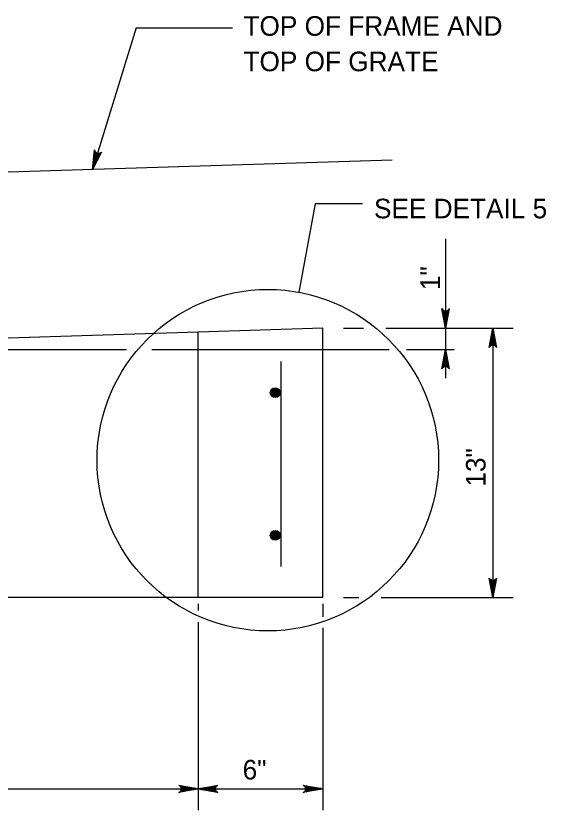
# Model space of a CAD drawing. Extents: x 2087776 to 2104538, y 970919 to 982612.
# Drawn here: x 2103180.4 to 2103446.9, y 981260.9 to 981660.2 of the extents above; entities that cross this region are included whole.
import ezdxf

# ---------------------------------------------------------------- set-up
doc = ezdxf.new("R2010")
doc.units = 0
doc.layers.add('1', color=7, linetype='Continuous')

msp = doc.modelspace()

# ---------------------------------------------------------------- linework, layer by layer
at = {"layer": '1'}
for p, q in [((2103240.9, 981654.22), (2103218.84, 981582.92)), ((2103240.9, 981654.22), (2103289.21, 981654.22)), ((2103369.54, 981587.69), (2102996.07, 981575.86)), ((2103330.76, 981565.6), (2103322.59, 981521.22)), ((2103354.58, 981565.6), (2103330.76, 981565.6)), ((2103396.4, 981548.11), (2103396.4, 981478.03)), ((2103334.6, 981503.21), (2103272.1, 981501.11)), ((2103334.6, 981367.8), (2103334.6, 981503.21)), ((2103345.14, 981503.21), (2103355.09, 981503.21)), ((2103366.33, 981503.21), (2103430.27, 981503.21)), ((2103420.2, 981503.21), (2103420.2, 981367.8)), ((2103272.1, 981501.23), (2102996.07, 981492.49)), ((2103272.1, 981367.8), (2103272.1, 981501.23)), ((2103029.06, 981492.49), (2103236.05, 981492.49)), ((2103248.67, 981492.49), (2103367.94, 981492.49)), ((2103376.77, 981492.49), (2103400.76, 981492.49)), ((2103313.77, 981383.42), (2103313.77, 981486.5)), ((2103334.6, 981367.8), (2102923.14, 981367.8)), ((2103345.14, 981367.8), (2103352.85, 981367.8)), ((2103364.08, 981367.8), (2103430.27, 981367.8)), ((2103272.1, 981364.55), (2103272.1, 981361.3)), ((2103334.6, 981364.55), (2103334.6, 981358.06)), ((2103272.1, 981355.46), (2103272.1, 981260.93)), ((2103334.6, 981352.54), (2103334.6, 981260.93)), ((2102923.14, 981271.57), (2103334.6, 981271.57))]:
    msp.add_line(p, q, dxfattribs=at)
for points in [[(2103218.84, 981582.92), (2103219.98, 981592.81), (2103220.12, 981592.37), (2103220.25, 981591.93), (2103220.51, 981591.65), (2103220.77, 981591.37), (2103221.06, 981591.22), (2103221.36, 981591.07), (2103221.69, 981591.02), (2103222.02, 981590.98), (2103222.39, 981591.07), (2103222.76, 981591.16), (2103223.12, 981591.44), (2103223.48, 981591.72), (2103218.84, 981582.92), (2103223.12, 981591.44), (2103222.76, 981591.16), (2103218.84, 981582.92), (2103222.39, 981591.07), (2103222.02, 981590.98), (2103218.84, 981582.92), (2103221.69, 981591.02), (2103221.36, 981591.07), (2103218.84, 981582.92), (2103221.06, 981591.22), (2103220.77, 981591.37), (2103218.84, 981582.92), (2103220.51, 981591.65), (2103220.25, 981591.93), (2103218.84, 981582.92), (2103220.12, 981592.37)], [(2103396.4, 981503.21), (2103394.57, 981512.99), (2103394.83, 981512.62), (2103395.09, 981512.24), (2103395.42, 981512.05), (2103395.75, 981511.85), (2103396.08, 981511.8), (2103396.4, 981511.74), (2103396.73, 981511.8), (2103397.06, 981511.85), (2103397.39, 981512.05), (2103397.72, 981512.24), (2103397.98, 981512.62), (2103398.24, 981512.99), (2103396.4, 981503.21), (2103397.98, 981512.62), (2103397.72, 981512.24), (2103396.4, 981503.21), (2103397.39, 981512.05), (2103397.06, 981511.85), (2103396.4, 981503.21), (2103396.73, 981511.8), (2103396.4, 981511.74), (2103396.4, 981503.21), (2103396.08, 981511.8), (2103395.75, 981511.85), (2103396.4, 981503.21), (2103395.42, 981512.05), (2103395.09, 981512.24), (2103396.4, 981503.21), (2103394.83, 981512.62)], [(2103420.2, 981503.21), (2103422.03, 981493.42), (2103421.77, 981493.8), (2103421.51, 981494.18), (2103421.18, 981494.37), (2103420.85, 981494.57), (2103420.53, 981494.62), (2103420.2, 981494.68), (2103419.87, 981494.62), (2103419.54, 981494.57), (2103419.21, 981494.37), (2103418.89, 981494.18), (2103418.62, 981493.8), (2103418.36, 981493.42), (2103420.2, 981503.21), (2103418.62, 981493.8), (2103418.89, 981494.18), (2103420.2, 981503.21), (2103419.21, 981494.37), (2103419.54, 981494.57), (2103420.2, 981503.21), (2103419.87, 981494.62), (2103420.2, 981494.68), (2103420.2, 981503.21), (2103420.53, 981494.62), (2103420.85, 981494.57), (2103420.2, 981503.21), (2103421.18, 981494.37), (2103421.51, 981494.18), (2103420.2, 981503.21), (2103421.77, 981493.8)], [(2103396.4, 981492.49), (2103398.24, 981482.7), (2103397.98, 981483.08), (2103397.72, 981483.46), (2103397.39, 981483.65), (2103397.06, 981483.85), (2103396.73, 981483.9), (2103396.4, 981483.96), (2103396.08, 981483.9), (2103395.75, 981483.85), (2103395.42, 981483.65), (2103395.09, 981483.46), (2103394.83, 981483.08), (2103394.57, 981482.7), (2103396.4, 981492.49), (2103394.83, 981483.08), (2103395.09, 981483.46), (2103396.4, 981492.49), (2103395.42, 981483.65), (2103395.75, 981483.85), (2103396.4, 981492.49), (2103396.08, 981483.9), (2103396.4, 981483.96), (2103396.4, 981492.49), (2103396.73, 981483.9), (2103397.06, 981483.85), (2103396.4, 981492.49), (2103397.39, 981483.65), (2103397.72, 981483.46), (2103396.4, 981492.49), (2103397.98, 981483.08)], [(2103420.2, 981367.8), (2103418.36, 981377.58), (2103418.62, 981377.21), (2103418.89, 981376.83), (2103419.21, 981376.63), (2103419.54, 981376.44), (2103419.87, 981376.38), (2103420.2, 981376.33), (2103420.53, 981376.38), (2103420.85, 981376.44), (2103421.18, 981376.63), (2103421.51, 981376.83), (2103421.77, 981377.21), (2103422.03, 981377.58), (2103420.2, 981367.8), (2103421.77, 981377.21), (2103421.51, 981376.83), (2103420.2, 981367.8), (2103421.18, 981376.63), (2103420.85, 981376.44), (2103420.2, 981367.8), (2103420.53, 981376.38), (2103420.2, 981376.33), (2103420.2, 981367.8), (2103419.87, 981376.38), (2103419.54, 981376.44), (2103420.2, 981367.8), (2103419.21, 981376.63), (2103418.89, 981376.83), (2103420.2, 981367.8), (2103418.62, 981377.21)], [(2103272.1, 981271.57), (2103262.32, 981269.74), (2103262.69, 981270), (2103263.07, 981270.26), (2103263.27, 981270.59), (2103263.46, 981270.92), (2103263.52, 981271.24), (2103263.57, 981271.57), (2103263.52, 981271.9), (2103263.46, 981272.23), (2103263.27, 981272.56), (2103263.07, 981272.88), (2103262.69, 981273.15), (2103262.32, 981273.41), (2103272.1, 981271.57), (2103262.69, 981273.15), (2103263.07, 981272.88), (2103272.1, 981271.57), (2103263.27, 981272.56), (2103263.46, 981272.23), (2103272.1, 981271.57), (2103263.52, 981271.9), (2103263.57, 981271.57), (2103272.1, 981271.57), (2103263.52, 981271.24), (2103263.46, 981270.92), (2103272.1, 981271.57), (2103263.27, 981270.59), (2103263.07, 981270.26), (2103272.1, 981271.57), (2103262.69, 981270)], [(2103272.1, 981271.57), (2103281.89, 981273.41), (2103281.51, 981273.15), (2103281.13, 981272.88), (2103280.94, 981272.56), (2103280.75, 981272.23), (2103280.69, 981271.9), (2103280.63, 981271.57), (2103280.69, 981271.24), (2103280.75, 981270.92), (2103280.94, 981270.59), (2103281.13, 981270.26), (2103281.51, 981270), (2103281.89, 981269.74), (2103272.1, 981271.57), (2103281.51, 981270), (2103281.13, 981270.26), (2103272.1, 981271.57), (2103280.94, 981270.59), (2103280.75, 981270.92), (2103272.1, 981271.57), (2103280.69, 981271.24), (2103280.63, 981271.57), (2103272.1, 981271.57), (2103280.69, 981271.9), (2103280.75, 981272.23), (2103272.1, 981271.57), (2103280.94, 981272.56), (2103281.13, 981272.88), (2103272.1, 981271.57), (2103281.51, 981273.15)], [(2103334.6, 981271.57), (2103324.82, 981269.74), (2103325.19, 981270), (2103325.57, 981270.26), (2103325.77, 981270.59), (2103325.96, 981270.92), (2103326.02, 981271.24), (2103326.07, 981271.57), (2103326.02, 981271.9), (2103325.96, 981272.23), (2103325.77, 981272.56), (2103325.57, 981272.88), (2103325.19, 981273.15), (2103324.82, 981273.41), (2103334.6, 981271.57), (2103325.19, 981273.15), (2103325.57, 981272.88), (2103334.6, 981271.57), (2103325.77, 981272.56), (2103325.96, 981272.23), (2103334.6, 981271.57), (2103326.02, 981271.9), (2103326.07, 981271.57), (2103334.6, 981271.57), (2103326.02, 981271.24), (2103325.96, 981270.92), (2103334.6, 981271.57), (2103325.77, 981270.59), (2103325.57, 981270.26), (2103334.6, 981271.57), (2103325.19, 981270)]]:
    msp.add_lwpolyline(points, dxfattribs=at)
for centre, radius in [((2103307.04, 981436.82), 85.83), ((2103310.73, 981470.74), 2.45), ((2103310.73, 981470.74), 2.28), ((2103310.73, 981470.74), 2.11), ((2103310.73, 981470.74), 1.93), ((2103310.73, 981470.74), 1.76), ((2103310.73, 981470.74), 1.58), ((2103310.73, 981470.74), 1.41), ((2103310.73, 981470.74), 1.23), ((2103310.73, 981470.74), 1.06), ((2103310.73, 981470.74), 0.886), ((2103310.73, 981470.74), 0.711), ((2103310.73, 981470.74), 0.537), ((2103310.73, 981470.74), 0.363), ((2103310.73, 981470.74), 0.188), ((2103310.73, 981399.03), 2.45), ((2103310.73, 981399.03), 2.28), ((2103310.73, 981399.03), 2.11), ((2103310.73, 981399.03), 1.93), ((2103310.73, 981399.03), 1.76), ((2103310.73, 981399.03), 1.58), ((2103310.73, 981399.03), 1.41), ((2103310.73, 981399.03), 1.23), ((2103310.73, 981399.03), 1.06), ((2103310.73, 981399.03), 0.886), ((2103310.73, 981399.03), 0.711), ((2103310.73, 981399.03), 0.537), ((2103310.73, 981399.03), 0.363), ((2103310.73, 981399.03), 0.188)]:
    msp.add_circle(centre, radius, dxfattribs=at)

# ---------------------------------------------------------------- texts
for s, p in [('TOP OF FRAME AND', (2103294.82, 981650.17)), ('TOP OF GRATE', (2103294.82, 981632.33)), ('SEE DETAIL 5', (2103360.4, 981558.4))]:
    msp.add_text(s, height=9.8425, dxfattribs=at).set_placement(p)
for s, rotation, p in [('1"', 90, (2103393.55, 981522.31)), ('13"', 90, (2103416.47, 981423.53)), ('6"', 360, (2103294.37, 981276.33))]:
    msp.add_text(s, height=9.843, rotation=rotation, dxfattribs=at).set_placement(p)

doc.saveas('drawing.dxf')
